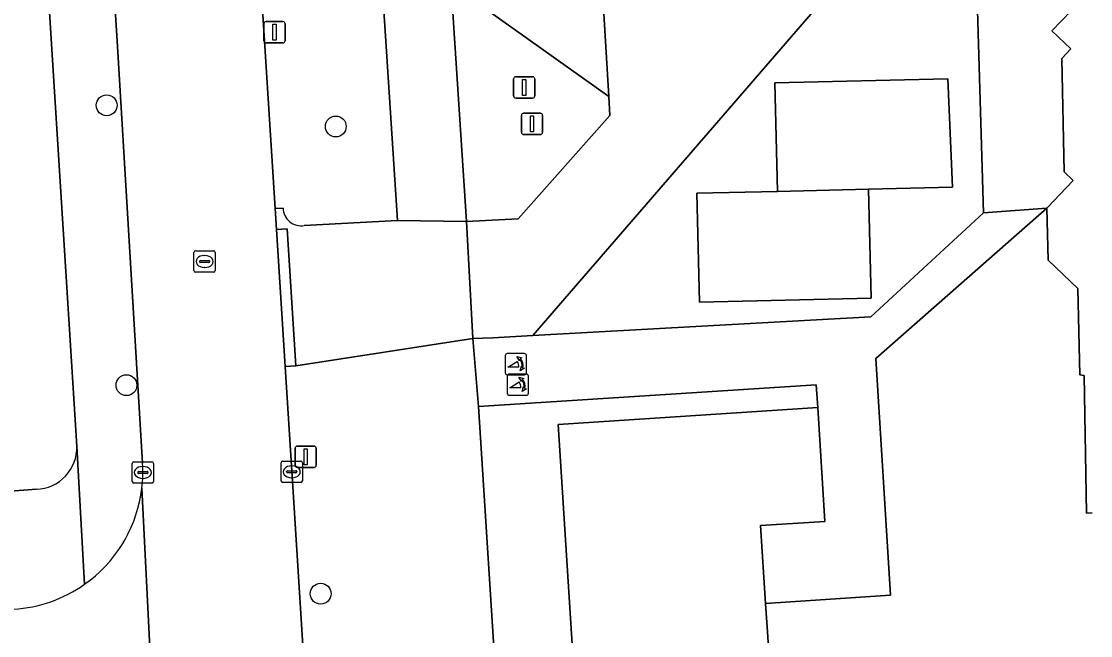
# Model space of a CAD drawing. Extents: x 159680 to 160786, y 387323 to 388340.
# Drawn here: x 160354.6 to 160404.8, y 387838.4 to 387867.3 of the extents above; entities that cross this region are included whole.
import ezdxf

# ---------------------------------------------------------------- set-up
doc = ezdxf.new("R2010")
doc.units = 0
for name, color, linetype in [('IMGEO_Boom', 7, 'Continuous'), ('IMGEO_Erf', 7, 'Continuous'), ('IMGEO_Groenvoorziening', 7, 'Continuous'), ('IMGEO_Kolk', 7, 'Continuous'), ('IMGEO_Lichtmast', 7, 'Continuous'), ('IMGEO_Pand', 7, 'Continuous'), ('IMGEO_Parkeervlak_open', 7, 'Continuous'), ('IMGEO_Poller', 7, 'Continuous'), ('IMGEO_Rijbaan_lokaal_open', 7, 'Continuous'), ('IMGEO_Rioolput', 7, 'Continuous'), ('IMGEO_Voetpad_open', 7, 'Continuous')]:
    doc.layers.add(name, color=color, linetype=linetype)

msp = doc.modelspace()

# ---------------------------------------------------------------- linework, layer by layer
at = {"layer": 'IMGEO_Boom'}
for centre in [(160358.588, 387863.321), (160369.343, 387862.329), (160359.517, 387850.194), (160368.634, 387840.414)]:
    msp.add_circle(centre, 0.489, dxfattribs=at)
at = {"layer": 'IMGEO_Erf'}
for points in [[(160357.189, 387847.335), (160354.761, 387885.832)], [(160404.852, 387844.214), (160404.584, 387844.197), (160404.469, 387850.649), (160404.271, 387850.677), (160404.18, 387854.73), (160402.78, 387856.054), (160402.718, 387858.501), (160394.688, 387851.452), (160395.384, 387840.353), (160389.521, 387839.95), (160389.606, 387838.623), (160391.328, 387811.745)], [(160433.008, 387803.861), (160431.313, 387803.751), (160431.102, 387803.737), (160431.285, 387800.785), (160385.845, 387797.887), (160385.372, 387805.079), (160382.547, 387804.9), (160379.786, 387848.356), (160391.965, 387849.14), (160391.896, 387850.211), (160376.036, 387849.196), (160380.058, 387786.16), (160380.134, 387784.972)], [(160349.955, 387844.904), (160355.294, 387845.313)]]:
    msp.add_lwpolyline(points, dxfattribs=at)
msp.add_arc((160355.236, 387847.266), 1.954, 271.694, 2.02, dxfattribs=at)
at = {"layer": 'IMGEO_Groenvoorziening'}
for points in [[(160368.61, 387913.667), (160363.387, 387913.367), (160363.004, 387913.344), (160363.415, 387906.907), (160364.043, 387897.063), (160366.492, 387858.487), (160366.866, 387858.497)], [(160367.858, 387857.686), (160372.246, 387857.922), (160368.61, 387913.667)]]:
    msp.add_lwpolyline(points, dxfattribs=at)
for points in [[(160375.477, 387857.878), (160377.908, 387857.996), (160382.202, 387862.843), (160382.164, 387863.737), (160375.775, 387868.284), (160377.278, 387870.338), (160375.608, 387871.561), (160377.114, 387873.624), (160375.49, 387874.786), (160376.98, 387876.896), (160375.341, 387878.144), (160376.893, 387880.212), (160381.36, 387876.96), (160381.044, 387883.982), (160373.775, 387883.941)], [(160399.393, 387870.419), (160400.097, 387871.022), (160400.162, 387877.453), (160378.593, 387852.523), (160394.454, 387853.402), (160399.741, 387858.274)], [(160394.354, 387859.388), (160394.476, 387854.28), (160386.411, 387854.088), (160386.289, 387859.196), (160390.072, 387859.286), (160389.951, 387864.376), (160398.075, 387864.569), (160398.296, 387859.481)]]:
    msp.add_lwpolyline(points, close=True, dxfattribs=at)
msp.add_arc((160367.714, 387858.522), 0.848, 181.6609, 279.8043, dxfattribs=at)
at = {"layer": 'IMGEO_Kolk'}
for p, q in [((160359.861, 387846.6), (160360.713, 387846.6)), ((160366.851, 387846.633), (160367.703, 387846.633)), ((160359.786, 387845.674), (160359.786, 387846.526)), ((160360.045, 387846.094), (160360.045, 387846.106)), ((160360.088, 387846.143), (160360.486, 387846.143)), ((160360.274, 387846.38), (160360.299, 387846.38)), ((160360.529, 387846.106), (160360.529, 387846.094)), ((160360.787, 387846.526), (160360.787, 387845.674)), ((160366.776, 387845.707), (160366.776, 387846.559)), ((160367.035, 387846.127), (160367.035, 387846.139)), ((160367.473, 387846.09), (160367.075, 387846.09)), ((160367.078, 387846.176), (160367.476, 387846.176)), ((160367.264, 387846.413), (160367.289, 387846.413)), ((160367.519, 387846.139), (160367.519, 387846.127)), ((160367.777, 387846.559), (160367.777, 387845.707)), ((160360.713, 387845.6), (160359.861, 387845.6)), ((160360.483, 387846.057), (160360.085, 387846.057)), ((160360.297, 387845.82), (160360.272, 387845.82)), ((160367.703, 387845.633), (160366.851, 387845.633)), ((160367.287, 387845.853), (160367.262, 387845.853))]:
    msp.add_line(p, q, dxfattribs=at)
for points in [[(160359.861, 387846.6), (160360.713, 387846.6)], [(160366.851, 387846.633), (160367.703, 387846.633)], [(160359.786, 387845.674), (160359.786, 387846.526)], [(160360.787, 387846.526), (160360.787, 387845.674)], [(160366.776, 387845.707), (160366.776, 387846.559)], [(160367.777, 387846.559), (160367.777, 387845.707)], [(160360.713, 387845.6), (160359.861, 387845.6)], [(160367.703, 387845.633), (160366.851, 387845.633)]]:
    msp.add_lwpolyline(points, dxfattribs=at)
for centre, radius, start, end in [((160359.863, 387846.524), 0.0765, 91.552, 178.448), ((160359.863, 387846.524), 0.0765, 91.552, 178.448), ((160360.711, 387846.524), 0.0765, 1.552, 88.448), ((160360.711, 387846.524), 0.0765, 1.552, 88.448), ((160366.853, 387846.557), 0.0765, 91.552, 178.448), ((160366.853, 387846.557), 0.0765, 91.552, 178.448), ((160367.701, 387846.557), 0.0765, 1.552, 88.448), ((160367.701, 387846.557), 0.0765, 1.552, 88.448), ((160360.085, 387846.103), 0.0403, 85.8775, 175.7526), ((160360.082, 387846.093), 0.0366, 178.938, 274.7102), ((160360.486, 387846.1), 0.043, 264.8664, 352.4533), ((160360.49, 387846.105), 0.0386, 1.7309, 96.639), ((160367.075, 387846.136), 0.0403, 85.8775, 175.7526), ((160367.072, 387846.126), 0.0366, 178.938, 274.7102), ((160367.476, 387846.133), 0.043, 264.8664, 352.4533), ((160367.48, 387846.138), 0.0386, 1.7309, 96.639), ((160359.863, 387845.676), 0.0765, 181.552, 268.448), ((160359.863, 387845.676), 0.0765, 181.552, 268.448), ((160360.711, 387845.676), 0.0765, 271.552, 358.448), ((160360.711, 387845.676), 0.0765, 271.552, 358.448), ((160366.853, 387845.709), 0.0765, 181.552, 268.448), ((160366.853, 387845.709), 0.0765, 181.552, 268.448), ((160367.701, 387845.709), 0.0765, 271.552, 358.448), ((160367.701, 387845.709), 0.0765, 271.552, 358.448)]:
    msp.add_arc(centre, radius, start, end, dxfattribs=at)
for centre, major_axis, ratio, start_param, end_param in [((160360.273, 387846.1), (-0.387, 0.002), 0.722429, 4.712389, 7.853982), ((160360.298, 387846.1), (-0.39, 0.002), 0.717154, 1.570796, 4.712389), ((160367.263, 387846.133), (-0.387, 0.002), 0.722429, 4.712389, 7.853982), ((160367.288, 387846.133), (-0.39, 0.002), 0.717154, 1.570796, 4.712389)]:
    msp.add_ellipse(centre, major_axis=major_axis, ratio=ratio, start_param=start_param, end_param=end_param, dxfattribs=at)
at = {"layer": 'IMGEO_Lichtmast'}
for p, q in [((160366.071, 387867.25), (160366.861, 387867.25)), ((160366.861, 387867.25), (160366.071, 387867.25)), ((160365.971, 387866.35), (160365.971, 387867.15)), ((160365.971, 387867.15), (160365.971, 387866.35)), ((160366.961, 387867.15), (160366.961, 387866.35)), ((160366.961, 387866.35), (160366.961, 387867.15)), ((160366.861, 387866.25), (160366.071, 387866.25)), ((160366.071, 387866.25), (160366.861, 387866.25)), ((160377.789, 387864.662), (160378.579, 387864.662)), ((160378.579, 387864.662), (160377.789, 387864.662)), ((160377.689, 387863.762), (160377.689, 387864.562)), ((160377.689, 387864.562), (160377.689, 387863.762)), ((160378.679, 387864.562), (160378.679, 387863.762)), ((160378.679, 387863.762), (160378.679, 387864.562)), ((160378.579, 387863.662), (160377.789, 387863.662)), ((160377.789, 387863.662), (160378.579, 387863.662)), ((160378.06, 387862.05), (160378.06, 387862.85)), ((160378.06, 387862.85), (160378.06, 387862.05)), ((160378.16, 387862.95), (160378.95, 387862.95)), ((160378.95, 387862.95), (160378.16, 387862.95)), ((160379.05, 387862.85), (160379.05, 387862.05)), ((160379.05, 387862.05), (160379.05, 387862.85)), ((160378.95, 387861.95), (160378.16, 387861.95)), ((160378.16, 387861.95), (160378.95, 387861.95)), ((160367.436, 387846.438), (160367.436, 387847.238)), ((160367.436, 387847.238), (160367.436, 387846.438)), ((160367.536, 387847.338), (160368.326, 387847.338)), ((160368.326, 387847.338), (160367.536, 387847.338)), ((160368.426, 387847.238), (160368.426, 387846.438)), ((160368.426, 387846.438), (160368.426, 387847.238)), ((160368.326, 387846.338), (160367.536, 387846.338)), ((160367.536, 387846.338), (160368.326, 387846.338))]:
    msp.add_line(p, q, dxfattribs=at)
for points in [[(160366.391, 387867.125), (160366.541, 387867.125), (160366.541, 387866.375), (160366.391, 387866.375), (160366.391, 387867.125)], [(160378.109, 387864.537), (160378.259, 387864.537), (160378.259, 387863.787), (160378.109, 387863.787), (160378.109, 387864.537)], [(160378.48, 387862.825), (160378.63, 387862.825), (160378.63, 387862.075), (160378.48, 387862.075), (160378.48, 387862.825)], [(160367.856, 387847.213), (160368.006, 387847.213), (160368.006, 387846.463), (160367.856, 387846.463), (160367.856, 387847.213)]]:
    msp.add_lwpolyline(points, dxfattribs=at)
for centre, start, end in [((160366.071, 387867.15), 90, 180), ((160366.071, 387867.15), 90, 180), ((160366.861, 387867.15), 0, 90), ((160366.861, 387867.15), 360, 90), ((160366.071, 387866.35), 180, 270), ((160366.071, 387866.35), 180, 270), ((160366.861, 387866.35), 270, 0), ((160366.861, 387866.35), 270, 0), ((160377.789, 387864.562), 90, 180), ((160377.789, 387864.562), 90, 180), ((160378.579, 387864.562), 0, 90), ((160378.579, 387864.562), 360, 90), ((160377.789, 387863.762), 180, 270), ((160377.789, 387863.762), 180, 270), ((160378.579, 387863.762), 270, 0), ((160378.579, 387863.762), 270, 0), ((160378.16, 387862.85), 90, 180), ((160378.16, 387862.85), 90, 180), ((160378.95, 387862.85), 0, 90), ((160378.95, 387862.85), 360, 90), ((160378.16, 387862.05), 180, 270), ((160378.16, 387862.05), 180, 270), ((160378.95, 387862.05), 270, 0), ((160378.95, 387862.05), 270, 0), ((160367.536, 387847.238), 90, 180), ((160367.536, 387847.238), 90, 180), ((160368.326, 387847.238), 0, 90), ((160368.326, 387847.238), 360, 90), ((160367.536, 387846.438), 180, 270), ((160367.536, 387846.438), 180, 270), ((160368.326, 387846.438), 270, 0), ((160368.326, 387846.438), 270, 0)]:
    msp.add_arc(centre, 0.1, start, end, dxfattribs=at)
at = {"layer": 'IMGEO_Pand'}
for points in [[(160403.862, 387867.755), (160402.96, 387866.811), (160403.845, 387865.965), (160403.419, 387865.52), (160403.54, 387860.195), (160403.956, 387859.797), (160402.718, 387858.501), (160402.78, 387856.054), (160404.18, 387854.73), (160404.271, 387850.677), (160404.469, 387850.649), (160404.584, 387844.197), (160404.852, 387844.214)], [(160391.328, 387811.745), (160389.606, 387838.623), (160389.521, 387839.95), (160389.286, 387843.612), (160392.307, 387843.806), (160391.965, 387849.14), (160379.786, 387848.356), (160382.547, 387804.9)]]:
    msp.add_lwpolyline(points, dxfattribs=at)
for points in [[(160390.072, 387859.286), (160394.354, 387859.388), (160398.296, 387859.481), (160398.075, 387864.569), (160389.951, 387864.376)], [(160394.354, 387859.388), (160390.072, 387859.286), (160386.289, 387859.196), (160386.411, 387854.088), (160394.476, 387854.28)]]:
    msp.add_lwpolyline(points, close=True, dxfattribs=at)
at = {"layer": 'IMGEO_Parkeervlak_open'}
msp.add_lwpolyline([(160382.164, 387863.737), (160381.36, 387876.96), (160376.893, 387880.212), (160375.341, 387878.144), (160376.98, 387876.896), (160375.49, 387874.786), (160377.114, 387873.624), (160375.608, 387871.561), (160377.278, 387870.338), (160375.775, 387868.284)], close=True, dxfattribs=at)
at = {"layer": 'IMGEO_Poller'}
for p, q in [((160378.203, 387851.678), (160377.395, 387851.678)), ((160378.203, 387851.678), (160377.395, 387851.678)), ((160377.301, 387851.583), (160377.301, 387850.776)), ((160377.301, 387851.583), (160377.301, 387850.776)), ((160378.297, 387850.776), (160378.297, 387851.583)), ((160378.297, 387850.776), (160378.297, 387851.583)), ((160377.392, 387850.62), (160377.392, 387849.813)), ((160377.392, 387850.62), (160377.392, 387849.813)), ((160377.395, 387850.681), (160378.203, 387850.681)), ((160377.395, 387850.681), (160378.203, 387850.681)), ((160378.294, 387850.715), (160377.486, 387850.715)), ((160378.294, 387850.715), (160377.486, 387850.715)), ((160378.388, 387849.813), (160378.388, 387850.62)), ((160378.388, 387849.813), (160378.388, 387850.62)), ((160377.486, 387849.718), (160378.294, 387849.718)), ((160377.486, 387849.718), (160378.294, 387849.718))]:
    msp.add_line(p, q, dxfattribs=at)
for points in [[(160377.936, 387851.034), (160377.423, 387851.034), (160377.853, 387851.309)], [(160377.98, 387851.407), (160377.968, 387851.334), (160377.843, 387851.539)], [(160377.843, 387851.539), (160378.074, 387851.473), (160378.003, 387851.441)], [(160377.996, 387850.862), (160378.062, 387851.093), (160378.092, 387851.025)], [(160378.128, 387850.998), (160378.2, 387850.987), (160377.996, 387850.862)], [(160378.027, 387850.071), (160377.514, 387850.071), (160377.944, 387850.346)], [(160378.071, 387850.444), (160378.059, 387850.371), (160377.934, 387850.576)], [(160377.934, 387850.576), (160378.165, 387850.51), (160378.094, 387850.478)], [(160378.087, 387849.899), (160378.153, 387850.13), (160378.183, 387850.062)], [(160378.219, 387850.035), (160378.291, 387850.024), (160378.087, 387849.899)]]:
    msp.add_lwpolyline(points, dxfattribs=at)
for centre, radius, start, end in [((160377.395, 387851.583), 0.0946, 90, 180), ((160377.395, 387851.583), 0.0946, 90, 180), ((160378.203, 387851.583), 0.0946, 0, 90), ((160378.203, 387851.583), 0.0946, 0, 90), ((160377.608, 387851.084), 0.332, 351.3247, 42.4854), ((160377.622, 387851.094), 0.476, 351.7527, 41.1691), ((160377.622, 387851.094), 0.516, 349.3569, 42.2912), ((160377.395, 387850.776), 0.0946, 180, 270), ((160377.395, 387850.776), 0.0946, 180, 270), ((160377.486, 387850.62), 0.0946, 90, 180), ((160377.486, 387850.62), 0.0946, 90, 180), ((160378.203, 387850.776), 0.0946, 270, 0), ((160378.203, 387850.776), 0.0946, 270, 0), ((160378.294, 387850.62), 0.0946, 0, 90), ((160378.294, 387850.62), 0.0946, 0, 90), ((160377.699, 387850.121), 0.332, 351.3247, 42.4854), ((160377.713, 387850.131), 0.476, 351.7527, 41.1691), ((160377.713, 387850.131), 0.516, 349.3569, 42.2912), ((160377.486, 387849.813), 0.0946, 180, 270), ((160377.486, 387849.813), 0.0946, 180, 270), ((160378.294, 387849.813), 0.0946, 270, 0), ((160378.294, 387849.813), 0.0946, 270, 0)]:
    msp.add_arc(centre, radius, start, end, dxfattribs=at)
at = {"layer": 'IMGEO_Rijbaan_lokaal_open'}
for points in [[(160371.703, 387776.667), (160371.389, 387781.586), (160371.239, 387783.941), (160368.549, 387826.16), (160368.508, 387826.804), (160367.352, 387844.94), (160366.963, 387851.075), (160366.555, 387857.5), (160366.492, 387858.487), (160364.043, 387897.063)], [(160357.723, 387887.567), (160359.077, 387866.346), (160360.276, 387846.532)], [(160381.36, 387876.96), (160382.164, 387863.737), (160382.202, 387862.843), (160377.908, 387857.996), (160375.477, 387857.878), (160375.778, 387852.378), (160376.708, 387852.419), (160378.593, 387852.523), (160400.162, 387877.453)], [(160399.393, 387870.419), (160399.741, 387858.274), (160402.718, 387858.501), (160403.956, 387859.797), (160403.54, 387860.195), (160403.419, 387865.52), (160403.845, 387865.965), (160402.96, 387866.811), (160403.862, 387867.755)], [(160361.083, 387828.537), (160360.24, 387845.358)], [(160360.24, 387845.358), (160361.083, 387828.537)]]:
    msp.add_lwpolyline(points, dxfattribs=at)
for centre, radius, start, end in [((160353.892, 387846.14), 6.396, 352.9755, 3.5117), ((160353.823, 387846.14), 6.465, 308.0917, 353.0539), ((160353.823, 387846.13), 6.456, 273.6005, 305.1873), ((160353.066, 387847.163), 7.737, 305.3592, 307.8314)]:
    msp.add_arc(centre, radius, start, end, dxfattribs=at)
at = {"layer": 'IMGEO_Rioolput'}
for p, q in [((160362.685, 387855.569), (160362.685, 387856.421)), ((160362.76, 387856.495), (160363.612, 387856.495)), ((160363.173, 387856.275), (160363.198, 387856.275)), ((160363.686, 387856.421), (160363.686, 387855.569)), ((160362.944, 387855.989), (160362.944, 387856.001)), ((160363.382, 387855.952), (160362.984, 387855.952)), ((160362.987, 387856.038), (160363.385, 387856.038)), ((160363.196, 387855.715), (160363.171, 387855.715)), ((160363.428, 387856.001), (160363.428, 387855.989)), ((160363.612, 387855.495), (160362.76, 387855.495))]:
    msp.add_line(p, q, dxfattribs=at)
for points in [[(160362.685, 387855.569), (160362.685, 387856.421)], [(160362.76, 387856.495), (160363.612, 387856.495)], [(160363.686, 387856.421), (160363.686, 387855.569)], [(160363.612, 387855.495), (160362.76, 387855.495)]]:
    msp.add_lwpolyline(points, dxfattribs=at)
for centre, radius, start, end in [((160362.762, 387856.419), 0.0765, 91.552, 178.448), ((160362.762, 387856.419), 0.0765, 91.552, 178.448), ((160363.61, 387856.419), 0.0765, 1.552, 88.448), ((160363.61, 387856.419), 0.0765, 1.552, 88.448), ((160362.984, 387855.998), 0.0403, 85.8775, 175.7526), ((160362.981, 387855.988), 0.0366, 178.938, 274.7102), ((160363.385, 387855.995), 0.043, 264.8664, 352.4533), ((160363.389, 387856), 0.0386, 1.7309, 96.639), ((160362.762, 387855.571), 0.0765, 181.552, 268.448), ((160362.762, 387855.571), 0.0765, 181.552, 268.448), ((160363.61, 387855.571), 0.0765, 271.552, 358.448), ((160363.61, 387855.571), 0.0765, 271.552, 358.448)]:
    msp.add_arc(centre, radius, start, end, dxfattribs=at)
for centre, major_axis, ratio, start_param, end_param in [((160363.172, 387855.995), (-0.387, 0.002), 0.722429, 4.712389, 7.853982), ((160363.197, 387855.995), (-0.39, 0.002), 0.717154, 1.570796, 4.712389)]:
    msp.add_ellipse(centre, major_axis=major_axis, ratio=ratio, start_param=start_param, end_param=end_param, dxfattribs=at)
at = {"layer": 'IMGEO_Voetpad_open'}
for points in [[(160373.775, 387883.941), (160373.588, 387886.801), (160373.363, 387890.257), (160373.089, 387894.458), (160371.822, 387913.857), (160368.898, 387913.684), (160368.61, 387913.667), (160372.246, 387857.922), (160375.477, 387857.878)], [(160394.688, 387851.452), (160402.718, 387858.501), (160399.741, 387858.274), (160394.454, 387853.402), (160378.593, 387852.523), (160376.708, 387852.419), (160375.778, 387852.378), (160376.036, 387849.196), (160391.896, 387850.211), (160391.965, 387849.14), (160392.307, 387843.806), (160389.286, 387843.612), (160389.521, 387839.95), (160395.384, 387840.353)], [(160366.963, 387851.075), (160367.462, 387851.104), (160367.054, 387857.529), (160366.555, 387857.5)]]:
    msp.add_lwpolyline(points, close=True, dxfattribs=at)
for points in [[(160359.077, 387866.346), (160357.723, 387887.567)], [(160354.761, 387885.832), (160357.189, 387847.335), (160357.543, 387840.853)], [(160360.276, 387846.532), (160359.077, 387866.346)], [(160366.866, 387858.497), (160366.492, 387858.487), (160366.555, 387857.5), (160367.054, 387857.529), (160367.462, 387851.104), (160375.778, 387852.378), (160375.477, 387857.878)], [(160375.477, 387857.878), (160372.246, 387857.922), (160367.858, 387857.686)], [(160375.778, 387852.378), (160367.462, 387851.104), (160366.963, 387851.075), (160367.352, 387844.94), (160368.508, 387826.804), (160368.549, 387826.16)], [(160375.149, 387785.977), (160380.058, 387786.16), (160376.036, 387849.196), (160375.778, 387852.378)], [(160357.543, 387840.853), (160357.189, 387847.335)], [(160355.294, 387845.313), (160349.955, 387844.904), (160350.12, 387842.289), (160329.069, 387840.964), (160328.905, 387843.579), (160328.895, 387843.731), (160327.448, 387843.639), (160327.495, 387842.84)]]:
    msp.add_lwpolyline(points, dxfattribs=at)
for centre, radius, start, end in [((160367.714, 387858.522), 0.848, 181.6609, 279.8043), ((160355.236, 387847.266), 1.954, 271.694, 2.02), ((160353.892, 387846.14), 6.396, 352.9755, 3.5117), ((160353.823, 387846.14), 6.465, 308.0917, 353.0539), ((160353.823, 387846.13), 6.456, 273.6005, 305.1873), ((160353.066, 387847.163), 7.737, 305.3592, 307.8314)]:
    msp.add_arc(centre, radius, start, end, dxfattribs=at)

doc.saveas('drawing.dxf')
